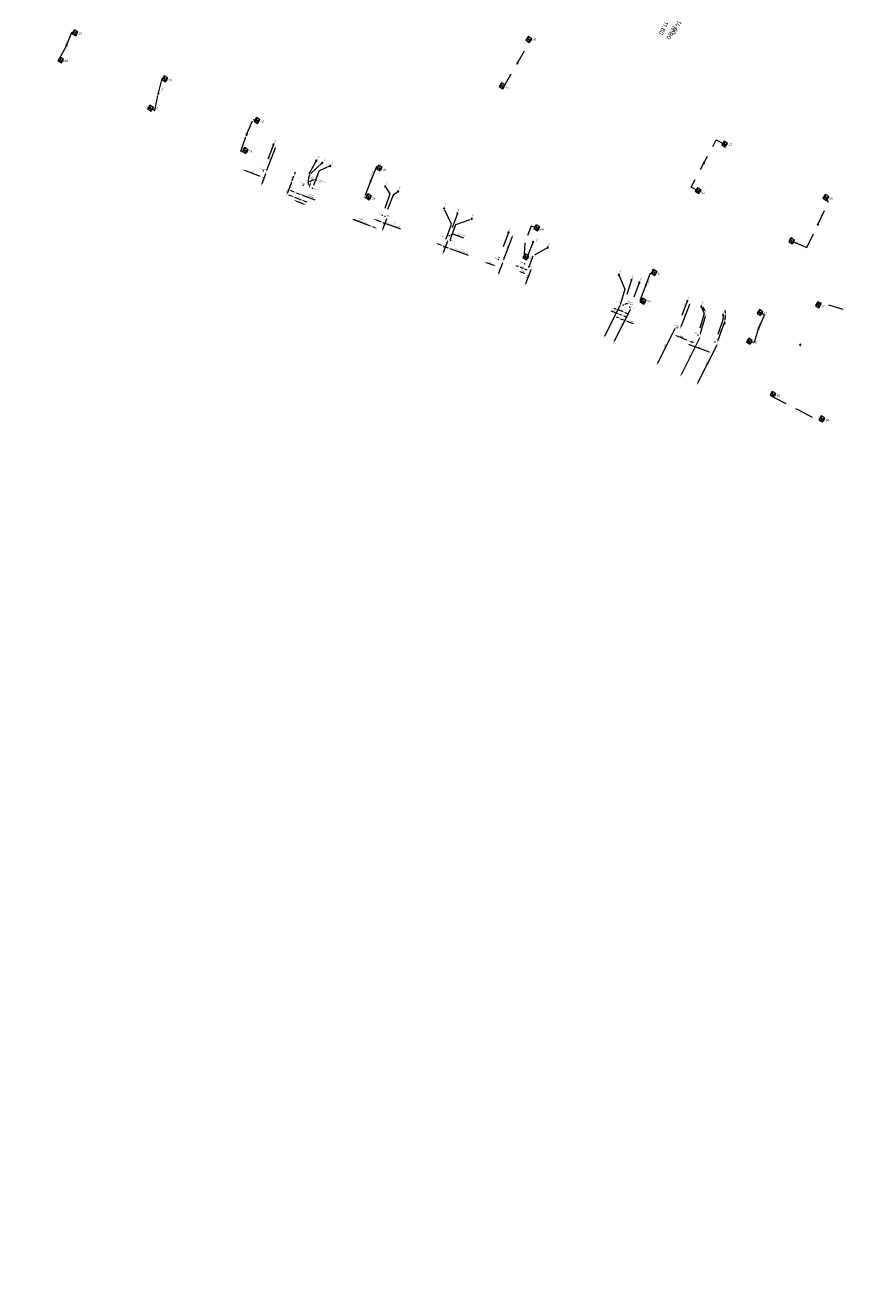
# Model space of a CAD drawing. Header units: inches. Extents: x 0 to 191500, y 0 to 342750.
# Tile 513 of 547: x 189387 to 189521, y 334929 to 335135. Entities that reach past the tile are written whole.
import ezdxf
from ezdxf.enums import TextEntityAlignment as Align

# ---------------------------------------------------------------- set-up
doc = ezdxf.new("R2010")
doc.units = ezdxf.units.IN
doc.header["$MEASUREMENT"] = 0
doc.linetypes.add('RI-HWA_KOLKAANSLUITING', pattern=[4.3, 2.5, -1.8])
doc.linetypes.add('RI-VWA_HUISAANSLUITING', pattern=[6.1, 2.5, -1.8, 0, -1.8])
doc.layers.get('0').update_dxf_attribs({"lineweight": 20})
for name, color, linetype, lineweight in [('ECW', 150, 'Continuous', 20), ('N-WE-RI-HWA-MAATVOERING-T25', 151, 'Continuous', 20), ('N-WE-RI-HWA_KOLK-S', 150, 'Continuous', 20), ('N-WE-RI-HWA_KOLKAANSLUITING_PP_160-G', 150, 'RI-HWA_KOLKAANSLUITING', 20), ('N-WE-RI-INLAAT', 7, 'Continuous', 20), ('N-WE-RI-VWA-MAATVOERING-T25', 30, 'Continuous', 20), ('N-WE-RI-VWA_HUISAANSLUITING_PP_160-G', 20, 'RI-VWA_HUISAANSLUITING', 20), ('Tekst algemeen', 7, 'Continuous', 20)]:
    doc.layers.add(name, color=color, linetype=linetype, lineweight=lineweight)
doc.styles.add('ISO', font='isocpeur.ttf', dxfattribs={"height": 2.5})
doc.styles.add('MtXpl_Calibri', font='calibri.ttf')
doc.styles.add('NLCS-ISO', font='txt')
picture_1 = doc.add_image_def('image1.ecw', size_in_pixel=(220000, 285000))

# ---------------------------------------------------------------- blocks, each defined once
blk = doc.blocks.new('A$C2C270354')
h = blk.add_hatch(color=256)
h.dxf.hatch_style = 1
edge = h.paths.add_edge_path()
edge.add_arc((0, 0), 0.1, 0, 360)
blk.add_circle((0, 0), 0.1)

msp = doc.modelspace()

# ---------------------------------------------------------------- linework, layer by layer
at = {"layer": 'N-WE-RI-HWA_KOLK-S'}
for p, q in [((189394.61301, 335134.51124), (189394.23446, 335133.92665)), ((189394.23446, 335133.92665), (189395.19761, 335134.13269)), ((189394.23446, 335133.92665), (189394.81906, 335133.5481)), ((189394.81906, 335133.5481), (189394.61301, 335134.51124)), ((189395.19761, 335134.13269), (189394.61301, 335134.51124)), ((189394.81906, 335133.5481), (189395.19761, 335134.13269)), ((189468.63715, 335133.43306), (189468.2586, 335132.84846)), ((189468.2586, 335132.84846), (189469.22174, 335133.05451)), ((189468.2586, 335132.84846), (189468.84319, 335132.46992)), ((189468.84319, 335132.46992), (189468.63715, 335133.43306)), ((189469.22174, 335133.05451), (189468.63715, 335133.43306)), ((189468.84319, 335132.46992), (189469.22174, 335133.05451)), ((189392.27518, 335130.07335), (189391.89663, 335129.48876)), ((189392.48122, 335129.11021), (189392.27518, 335130.07335)), ((189392.85977, 335129.6948), (189392.27518, 335130.07335)), ((189391.89663, 335129.48876), (189392.85977, 335129.6948)), ((189391.89663, 335129.48876), (189392.48122, 335129.11021)), ((189392.48122, 335129.11021), (189392.85977, 335129.6948)), ((189409.25156, 335126.99816), (189408.87301, 335126.41357)), ((189408.87301, 335126.41357), (189409.83615, 335126.61961)), ((189408.87301, 335126.41357), (189409.4576, 335126.03502)), ((189409.4576, 335126.03502), (189409.25156, 335126.99816)), ((189409.83615, 335126.61961), (189409.25156, 335126.99816)), ((189409.4576, 335126.03502), (189409.83615, 335126.61961)), ((189464.29259, 335125.85315), (189463.91404, 335125.26856)), ((189464.49864, 335124.89001), (189464.29259, 335125.85315)), ((189464.87719, 335125.4746), (189464.29259, 335125.85315)), ((189463.91404, 335125.26856), (189464.87719, 335125.4746)), ((189463.91404, 335125.26856), (189464.49864, 335124.89001)), ((189464.49864, 335124.89001), (189464.87719, 335125.4746)), ((189406.94054, 335122.24359), (189406.562, 335121.65899)), ((189406.562, 335121.65899), (189407.52514, 335121.86504)), ((189406.562, 335121.65899), (189407.14659, 335121.28045)), ((189407.14659, 335121.28045), (189406.94054, 335122.24359)), ((189407.52514, 335121.86504), (189406.94054, 335122.24359)), ((189407.14659, 335121.28045), (189407.52514, 335121.86504)), ((189424.29855, 335120.2108), (189423.92, 335119.62621)), ((189423.92, 335119.62621), (189424.88314, 335119.83225)), ((189423.92, 335119.62621), (189424.50459, 335119.24766)), ((189424.50459, 335119.24766), (189424.29855, 335120.2108)), ((189424.88314, 335119.83225), (189424.29855, 335120.2108)), ((189424.50459, 335119.24766), (189424.88314, 335119.83225)), ((189422.38345, 335115.34399), (189422.0049, 335114.75939)), ((189422.58949, 335114.38084), (189422.38345, 335115.34399)), ((189422.96804, 335114.96544), (189422.38345, 335115.34399)), ((189500.58731, 335116.34989), (189500.20876, 335115.76529)), ((189500.20876, 335115.76529), (189501.1719, 335115.97134)), ((189500.20876, 335115.76529), (189500.79335, 335115.38674)), ((189500.79335, 335115.38674), (189500.58731, 335116.34989)), ((189501.1719, 335115.97134), (189500.58731, 335116.34989)), ((189500.79335, 335115.38674), (189501.1719, 335115.97134)), ((189422.0049, 335114.75939), (189422.96804, 335114.96544)), ((189422.0049, 335114.75939), (189422.58949, 335114.38084)), ((189422.58949, 335114.38084), (189422.96804, 335114.96544)), ((189444.23057, 335112.4658), (189443.85202, 335111.88121)), ((189443.85202, 335111.88121), (189444.81516, 335112.08725)), ((189443.85202, 335111.88121), (189444.43661, 335111.50266)), ((189444.43661, 335111.50266), (189444.23057, 335112.4658)), ((189444.81516, 335112.08725), (189444.23057, 335112.4658)), ((189444.43661, 335111.50266), (189444.81516, 335112.08725)), ((189442.49587, 335107.76345), (189442.11732, 335107.17886)), ((189442.11732, 335107.17886), (189443.08047, 335107.3849)), ((189442.11732, 335107.17886), (189442.70192, 335106.80031)), ((189442.70192, 335106.80031), (189442.49587, 335107.76345)), ((189443.08047, 335107.3849), (189442.49587, 335107.76345)), ((189442.70192, 335106.80031), (189443.08047, 335107.3849)), ((189496.26809, 335108.77963), (189495.88954, 335108.19504)), ((189495.88954, 335108.19504), (189496.85268, 335108.40108)), ((189495.88954, 335108.19504), (189496.47413, 335107.81649)), ((189496.47413, 335107.81649), (189496.26809, 335108.77963)), ((189496.85268, 335108.40108), (189496.26809, 335108.77963)), ((189496.47413, 335107.81649), (189496.85268, 335108.40108)), ((189517.07813, 335107.6764), (189516.69958, 335107.09181)), ((189516.69958, 335107.09181), (189517.66272, 335107.29785)), ((189516.69958, 335107.09181), (189517.28418, 335106.71326)), ((189517.28418, 335106.71326), (189517.07813, 335107.6764)), ((189517.66272, 335107.29785), (189517.07813, 335107.6764)), ((189517.28418, 335106.71326), (189517.66272, 335107.29785)), ((189469.95459, 335102.7136), (189469.57604, 335102.12901)), ((189469.57604, 335102.12901), (189470.53918, 335102.33505)), ((189469.57604, 335102.12901), (189470.16064, 335101.75046)), ((189470.16064, 335101.75046), (189469.95459, 335102.7136)), ((189470.53918, 335102.33505), (189469.95459, 335102.7136)), ((189470.16064, 335101.75046), (189470.53918, 335102.33505)), ((189511.50519, 335100.58807), (189511.12664, 335100.00348)), ((189511.12664, 335100.00348), (189512.08979, 335100.20952)), ((189511.12664, 335100.00348), (189511.71124, 335099.62493)), ((189511.71124, 335099.62493), (189511.50519, 335100.58807)), ((189512.08979, 335100.20952), (189511.50519, 335100.58807)), ((189511.71124, 335099.62493), (189512.08979, 335100.20952)), ((189468.15235, 335098.00907), (189467.7738, 335097.42448)), ((189467.7738, 335097.42448), (189468.73695, 335097.63052)), ((189467.7738, 335097.42448), (189468.3584, 335097.04593)), ((189468.3584, 335097.04593), (189468.15235, 335098.00907)), ((189468.73695, 335097.63052), (189468.15235, 335098.00907)), ((189468.3584, 335097.04593), (189468.73695, 335097.63052)), ((189489.06999, 335095.45163), (189488.69144, 335094.86703)), ((189488.69144, 335094.86703), (189489.65458, 335095.07308)), ((189488.69144, 335094.86703), (189489.27603, 335094.48848)), ((189489.27603, 335094.48848), (189489.06999, 335095.45163)), ((189489.65458, 335095.07308), (189489.06999, 335095.45163)), ((189489.27603, 335094.48848), (189489.65458, 335095.07308)), ((189487.29013, 335090.78149), (189486.91158, 335090.1969)), ((189487.49617, 335089.81835), (189487.29013, 335090.78149)), ((189487.87472, 335090.40294), (189487.29013, 335090.78149)), ((189486.91158, 335090.1969), (189487.87472, 335090.40294)), ((189486.91158, 335090.1969), (189487.49617, 335089.81835)), ((189487.49617, 335089.81835), (189487.87472, 335090.40294)), ((189506.343, 335088.89586), (189505.96445, 335088.31127)), ((189505.96445, 335088.31127), (189506.92759, 335088.51731)), ((189506.54904, 335087.93272), (189506.343, 335088.89586)), ((189506.92759, 335088.51731), (189506.343, 335088.89586)), ((189506.54904, 335087.93272), (189506.92759, 335088.51731)), ((189515.8566, 335090.15556), (189515.47805, 335089.57097)), ((189515.47805, 335089.57097), (189516.4412, 335089.77701)), ((189515.47805, 335089.57097), (189516.06265, 335089.19242)), ((189516.06265, 335089.19242), (189515.8566, 335090.15556)), ((189516.4412, 335089.77701), (189515.8566, 335090.15556)), ((189516.06265, 335089.19242), (189516.4412, 335089.77701)), ((189505.96445, 335088.31127), (189506.54904, 335087.93272)), ((189504.60111, 335084.24266), (189504.22256, 335083.65806)), ((189504.22256, 335083.65806), (189505.18571, 335083.86411)), ((189504.22256, 335083.65806), (189504.80716, 335083.27951)), ((189504.80716, 335083.27951), (189504.60111, 335084.24266)), ((189505.18571, 335083.86411), (189504.60111, 335084.24266)), ((189504.80716, 335083.27951), (189505.18571, 335083.86411)), ((189508.45962, 335075.57201), (189508.08107, 335074.98741)), ((189508.08107, 335074.98741), (189509.04421, 335075.19346)), ((189508.08107, 335074.98741), (189508.66566, 335074.60886)), ((189508.66566, 335074.60886), (189508.45962, 335075.57201)), ((189509.04421, 335075.19346), (189508.45962, 335075.57201)), ((189508.66566, 335074.60886), (189509.04421, 335075.19346)), ((189516.44541, 335071.56586), (189516.06686, 335070.98126)), ((189516.06686, 335070.98126), (189517.03, 335071.18731)), ((189516.06686, 335070.98126), (189516.65145, 335070.60272)), ((189516.65145, 335070.60272), (189516.44541, 335071.56586)), ((189517.03, 335071.18731), (189516.44541, 335071.56586)), ((189516.65145, 335070.60272), (189517.03, 335071.18731))]:
    msp.add_line(p, q, dxfattribs=at)
at = {"layer": 'N-WE-RI-HWA_KOLKAANSLUITING_PP_160-G'}
msp.add_line((189467.95783, 335097.9564, 41.31), (189468.06883, 335097.5934), dxfattribs=at)
for points in [[(189392.30902, 335129.468), (189392.23438, 335129.38078), (189392.01556, 335129.5023), (189392.13665, 335129.72034), (189393.32758, 335131.98241), (189394.16901, 335134.14131), (189394.52576, 335134.12303)], [(189407.25738, 335121.64056), (189407.74389, 335121.37931), (189408.3166, 335124.16689), (189408.98289, 335126.6914), (189409.15368, 335126.60218)], [(189422.44414, 335114.71264), (189422.30414, 335114.49574), (189421.77505, 335114.72922), (189422.68378, 335117.38516), (189423.75714, 335119.92399), (189424.19659, 335119.79818)], [(189444.12795, 335112.06785), (189443.86704, 335112.17302), (189442.9331, 335109.85605)], [(189442.9331, 335109.85605), (189441.95234, 335107.22901), (189442.43732, 335107.01507), (189442.54604, 335107.13808)], [(189511.81806, 335100.00616), (189514.09155, 335099.01148), (189515.90146, 335102.78978), (189517.57722, 335106.37), (189517.39084, 335107.0969)], [(189487.3362, 335090.15218), (189487.23355, 335089.98261), (189486.94094, 335090.12048), (189486.94082, 335090.5428), (189487.70761, 335092.56735), (189488.79798, 335095.45814), (189489.29257, 335095.27159), (189489.22866, 335095.10317)], [(189508.46555, 335074.88516), (189508.42836, 335074.74316), (189512.74336, 335072.55208), (189516.27839, 335070.64892), (189516.44743, 335070.87463)]]:
    msp.add_lwpolyline(points, dxfattribs=at)
at = {"layer": 'N-WE-RI-HWA_KOLKAANSLUITING_PP_160-G', "flags": 128}
for points in [[(189464.60604, 335125.25455), (189464.68075, 335125.24264), (189469.00945, 335132.80191), (189468.94628, 335132.83809)], [(189496.16726, 335108.37624), (189495.20796, 335108.88953), (189499.32395, 335116.58385), (189500.49287, 335115.9635)]]:
    msp.add_lwpolyline(points, dxfattribs=at)
at = {"layer": 'N-WE-RI-HWA_KOLKAANSLUITING_PP_160-G'}
for points, elevation in [([(189468.09241, 335099.79268), (189467.95783, 335097.9564)], 41.31), ([(189520.0373, 335088.90361), (189516.44021, 335090.02504), (189516.05441, 335089.86781)], 41.60431), ([(189504.91224, 335083.66437), (189505.54669, 335083.58422), (189506.20442, 335085.78458), (189507.16556, 335087.98832), (189506.66649, 335088.33161)], 41.594)]:
    msp.add_lwpolyline(points, dxfattribs=dict(at, elevation=elevation))
msp.add_polyline3d([(189469.85018, 335102.29248, 0), (189469.12113, 335102.50457, 41.31), (189468.53575, 335100.96142, 41.31)], dxfattribs=at)
at = {"layer": 'N-WE-RI-VWA-MAATVOERING-T25', "ltscale": 2}
for p, q in [((189426.02558, 335111.66205), (189427.40178, 335115.27812)), ((189422.33197, 335111.62609), (189424.76362, 335110.71845)), ((189430.54425, 335111.04815), (189430.66665, 335111.37605)), ((189425.78188, 335111.00923), (189425.18208, 335109.40234)), ((189430.00892, 335109.61417), (189429.33287, 335107.82844)), ((189430.00899, 335109.61414), (189429.8866, 335109.28624)), ((189430.13139, 335109.94205), (189430.42186, 335110.72025)), ((189433.00611, 335109.09558), (189433.07606, 335109.28295)), ((189430.0509, 335107.39467), (189429.58248, 335107.56955)), ((189430.32458, 335108.12776), (189429.85616, 335108.30264)), ((189430.51932, 335107.2198), (189431.59146, 335106.81953)), ((189430.793, 335107.95289), (189431.36234, 335107.74034)), ((189431.83076, 335107.56546), (189433.80616, 335106.82798)), ((189430.82252, 335106.60237), (189431.96972, 335106.17408)), ((189432.05988, 335106.64466), (189432.5283, 335106.46978)), ((189442.90734, 335102.51949), (189440.05755, 335103.5834)), ((189443.82117, 335103.5377), (189444.47696, 335103.29287)), ((189445.5206, 335103.63513), (189444.8886, 335101.94195)), ((189444.94539, 335103.118), (189447.79519, 335102.05408)), ((189443.56313, 335102.27466), (189443.37576, 335102.34461)), ((189464.67862, 335097.11871), (189466.0695, 335100.84498)), ((189454.31781, 335099.45408), (189453.84926, 335099.62859)), ((189455.45266, 335100.00951), (189454.77491, 335098.19376)), ((189454.78637, 335099.27957), (189455.53606, 335099.00035)), ((189456.00462, 335098.82584), (189458.86416, 335097.76083)), ((189461.75974, 335096.60329), (189463.04141, 335096.12643)), ((189464.43384, 335096.4629), (189463.80616, 335094.78129)), ((189466.99209, 335095.94153), (189466.66544, 335096.06725)), ((189467.31873, 335095.81581), (189467.77846, 335095.63887)), ((189467.40775, 335095.07271), (189467.96075, 335094.85987)), ((189468.1051, 335095.51315), (189468.43175, 335095.38743)), ((189469.04444, 335095.37237), (189468.17721, 335093.11918)), ((189483.57166, 335089.49793), (189481.08342, 335084.55444)), ((189483.26113, 335088.23669), (189482.19357, 335088.63524)), ((189482.99593, 335088.96476), (189482.66804, 335089.08717)), ((189485.26119, 335088.87948), (189482.67979, 335083.75093)), ((189484.1344, 335088.53974), (189483.32383, 335088.84235)), ((189494.97416, 335089.73044), (189493.56015, 335086.07239)), ((189497.45298, 335088.71364), (189497.25415, 335089.17241)), ((189500.79533, 335088.34382), (189500.81767, 335088.69311)), ((189483.39123, 335087.54981), (189483.06334, 335087.67222)), ((189483.92828, 335087.98762), (189483.58902, 335088.11428)), ((189483.71913, 335087.42739), (189484.41848, 335087.1663)), ((189484.25617, 335087.86521), (189484.58407, 335087.7428)), ((189484.46229, 335088.41732), (189484.79019, 335088.29491)), ((189484.74637, 335087.04389), (189485.77824, 335086.65866)), ((189496.75259, 335084.98914), (189497.58163, 335087.85626)), ((189500.60029, 335086.77181), (189499.56562, 335083.84686)), ((189500.69991, 335086.85233), (189500.67756, 335086.50304)), ((189500.77298, 335087.99454), (189500.72226, 335087.20161)), ((189492.53152, 335085.74814), (189489.73769, 335080.19748)), ((189492.77093, 335084.69288), (189494.45114, 335083.98542)), ((189496.57997, 335084.22366), (189493.57996, 335078.26353)), ((189494.91385, 335083.21477), (189498.13363, 335082.01272)), ((189495.10179, 335083.71169), (189495.51238, 335083.5584)), ((189499.38132, 335083.10735), (189496.26334, 335076.91286))]:
    msp.add_line(p, q, dxfattribs=at)
for points in [[(189427.34726, 335115.29887), (189427.4563, 335115.25737), (189427.52627, 335115.60523)], [(189422.35237, 335111.68074), (189422.31157, 335111.57144), (189422.00407, 335111.74849)], [(189425.72722, 335111.02963), (189425.83653, 335110.98884), (189425.90427, 335111.33714)], [(189425.97106, 335111.68279), (189426.0801, 335111.6413), (189425.90109, 335111.33493)], [(189424.78402, 335110.7731), (189424.74322, 335110.6638), (189425.09153, 335110.59605)], [(189425.12743, 335109.42274), (189425.23673, 335109.38194), (189425.05969, 335109.07444)], [(189429.95434, 335109.63454), (189430.06364, 335109.59374), (189430.13139, 335109.94205)], [(189429.95437, 335109.63483), (189430.06348, 335109.59352), (189430.13285, 335109.9415)], [(189430.4896, 335111.06855), (189430.5989, 335111.02775), (189430.42186, 335110.72025)], [(189432.92804, 335109.12472), (189433.08418, 335109.06643), (189432.83124, 335108.62716)], [(189432.99799, 335109.31209), (189433.15413, 335109.2538), (189433.25094, 335109.75137)], [(189429.27832, 335107.8491), (189429.38742, 335107.80779), (189429.20895, 335107.50112)], [(189430.08004, 335107.47274), (189430.02175, 335107.3166), (189430.51932, 335107.2198)], [(189430.35373, 335108.20583), (189430.29544, 335108.04969), (189430.793, 335107.95289)], [(189431.85991, 335107.64353), (189431.80161, 335107.48739), (189431.36234, 335107.74034)], [(189430.85167, 335106.68044), (189430.79338, 335106.5243), (189430.3541, 335106.77724)], [(189432.08903, 335106.72273), (189432.03073, 335106.56659), (189431.59146, 335106.81953)], [(189431.99886, 335106.25215), (189431.94057, 335106.09601), (189432.43814, 335105.99921)], [(189443.85032, 335103.61577), (189443.79203, 335103.45963), (189443.35275, 335103.71258)], [(189444.50611, 335103.37095), (189444.44782, 335103.2148), (189444.94539, 335103.118)], [(189445.46595, 335103.65553), (189445.57525, 335103.61473), (189445.643, 335103.96303)], [(189443.4049, 335102.42268), (189443.34661, 335102.26654), (189442.90734, 335102.51949)], [(189443.59227, 335102.35273), (189443.53398, 335102.19659), (189444.03155, 335102.09979)], [(189444.83395, 335101.96235), (189444.94325, 335101.92155), (189444.76621, 335101.61405)], [(189466.01485, 335100.86538), (189466.12415, 335100.82458), (189466.19189, 335101.17288)], [(189454.3469, 335099.53217), (189454.28873, 335099.37599), (189454.78637, 335099.27957)], [(189455.39801, 335100.0299), (189455.50731, 335099.98911), (189455.57506, 335100.33741)], [(189456.03371, 335098.90393), (189455.97554, 335098.74775), (189455.53606, 335099.00035)], [(189454.72026, 335098.21416), (189454.82956, 335098.17336), (189454.65252, 335097.86586)], [(189461.78008, 335096.65796), (189461.7394, 335096.54862), (189461.43171, 335096.72534)], [(189464.37919, 335096.4833), (189464.48849, 335096.4425), (189464.55623, 335096.7908)], [(189464.62397, 335097.1391), (189464.73327, 335097.09831), (189464.55623, 335096.7908)], [(189463.06175, 335096.1811), (189463.02106, 335096.07176), (189463.36944, 335096.00438)], [(189463.75151, 335094.80169), (189463.86081, 335094.76089), (189463.68376, 335094.45339)], [(189467.01304, 335095.99597), (189466.97113, 335095.88709), (189467.31873, 335095.81581)], [(189467.4287, 335095.12715), (189467.38679, 335095.01827), (189467.0811, 335095.19843)], [(189468.12606, 335095.56759), (189468.08415, 335095.45871), (189467.77846, 335095.63887)], [(189467.9817, 335094.91431), (189467.93979, 335094.80543), (189468.28739, 335094.73415)], [(189468.99, 335095.39332), (189469.09888, 335095.35141), (189469.17016, 335095.69901)], [(189468.12277, 335093.14013), (189468.23165, 335093.09823), (189468.05149, 335092.79254)], [(189483.01634, 335089.01941), (189482.97553, 335088.91011), (189483.32383, 335088.84235)], [(189483.51956, 335089.52416), (189483.62377, 335089.47171), (189483.72902, 335089.81056)], [(189484.48269, 335088.47197), (189484.44189, 335088.36267), (189484.1344, 335088.53974)], [(189485.20908, 335088.90571), (189485.31329, 335088.85325), (189485.41855, 335089.19211)], [(189494.91975, 335089.75147), (189495.02857, 335089.7094), (189495.10036, 335090.0569)], [(189497.20062, 335089.14921), (189497.30767, 335089.1956), (189497.11496, 335089.49354)], [(189497.39945, 335088.69044), (189497.5065, 335088.73684), (189497.59216, 335088.3925)], [(189483.28153, 335088.29134), (189483.24072, 335088.18204), (189483.58902, 335088.11428)], [(189483.41163, 335087.60446), (189483.37083, 335087.49516), (189483.71913, 335087.42739)], [(189484.27657, 335087.91986), (189484.23577, 335087.81056), (189483.92828, 335087.98762)], [(189484.76678, 335087.09854), (189484.72597, 335086.98924), (189484.41848, 335087.1663)], [(189497.52559, 335087.87246), (189497.63767, 335087.84005), (189497.67885, 335088.19248)], [(189500.54529, 335086.79126), (189500.65528, 335086.75235), (189500.71701, 335087.10177)], [(189500.6417, 335086.85605), (189500.75812, 335086.8486), (189500.72226, 335087.20161)], [(189500.73711, 335088.34755), (189500.85354, 335088.3401), (189500.77298, 335087.99454)], [(189481.03131, 335084.58067), (189481.13552, 335084.52822), (189480.92606, 335084.24181)], [(189492.79356, 335084.74664), (189492.74829, 335084.63912), (189492.44836, 335084.8287)], [(189492.47942, 335085.77437), (189492.58363, 335085.72191), (189492.68888, 335086.06077)], [(189493.50574, 335086.09342), (189493.61456, 335086.05135), (189493.43395, 335085.74593)], [(189496.52787, 335084.24988), (189496.63208, 335084.19743), (189496.73733, 335084.53629)], [(189496.69655, 335085.00534), (189496.80863, 335084.97293), (189496.65537, 335084.65291)], [(189482.62769, 335083.77715), (189482.7319, 335083.7247), (189482.52244, 335083.4383)], [(189494.47378, 335084.03918), (189494.42851, 335083.93166), (189494.77372, 335083.8496)], [(189494.93426, 335083.26942), (189494.89345, 335083.16012), (189494.58596, 335083.33718)], [(189495.12219, 335083.76634), (189495.08138, 335083.65704), (189494.77389, 335083.8341)], [(189495.53279, 335083.61305), (189495.49198, 335083.50375), (189495.84028, 335083.43599)], [(189499.32921, 335083.13358), (189499.43342, 335083.08113), (189499.53868, 335083.41998)], [(189499.51062, 335083.86631), (189499.62061, 335083.82741), (189499.4489, 335083.5169)], [(189489.68559, 335080.22371), (189489.7898, 335080.17125), (189489.58034, 335079.88485)], [(189498.15403, 335082.06737), (189498.11323, 335081.95808), (189498.46153, 335081.89031)], [(189493.52786, 335078.28976), (189493.63207, 335078.2373), (189493.4226, 335077.9509)], [(189496.21123, 335076.93909), (189496.31544, 335076.88663), (189496.10598, 335076.60023)]]:
    msp.add_solid(points, dxfattribs=at)
at = {"layer": 'N-WE-RI-VWA_HUISAANSLUITING_PP_160-G'}
for points in [[(189427.06321, 335115.78146), (189425.43803, 335111.51117)], [(189434.04285, 335113.17623), (189431.89678, 335109.17188)], [(189435.02655, 335112.80905), (189433.03865, 335110.94141), (189432.82413, 335110.36681), (189432.72655, 335109.85999), (189432.72655, 335109.85999)], [(189436.33816, 335112.31947), (189434.48161, 335111.47283), (189433.44218, 335108.68863)], [(189432.72655, 335109.85999), (189432.72802, 335109.29599)], [(189445.31331, 335108.96939), (189446.09133, 335107.75685), (189444.84181, 335104.27014)], [(189447.43063, 335108.17908), (189446.60623, 335107.55189), (189445.27351, 335104.10095)], [(189455.22833, 335100.46621), (189456.11833, 335102.85586), (189454.92468, 335105.37923)], [(189457.07942, 335104.5748), (189455.72671, 335100.94282)], [(189455.97802, 335100.187), (189455.99933, 335100.53152), (189456.83698, 335102.7806), (189459.42249, 335103.70303)], [(189465.40797, 335101.46549), (189463.77546, 335097.08223)], [(189469.43811, 335099.94786), (189468.06135, 335096.37387)], [(189471.81754, 335099.0309), (189469.38975, 335097.59679), (189468.72473, 335095.87045)], [(189483.43536, 335094.56051), (189484.38612, 335092.24835), (189483.69065, 335089.82988)], [(189485.48831, 335093.76473), (189484.15959, 335089.66338)], [(189486.7501, 335093.28471), (189485.21464, 335089.29873)], [(189494.58949, 335090.26743), (189492.92158, 335085.9526)], [(189496.87283, 335089.3886), (189497.35003, 335088.28756), (189496.32655, 335084.74799)], [(189500.42236, 335088.02243), (189500.37129, 335087.22407), (189499.15246, 335083.72887)]]:
    msp.add_lwpolyline(points, dxfattribs=at)
at = {"layer": 'N-WE-RI-VWA_HUISAANSLUITING_PP_160-G', "const_width": 0.125, "flags": 128}
for points in [[(189425.46415, 335111.56794, 1), (189425.41191, 335111.45439, 1)], [(189431.9229, 335109.22866, 1), (189431.87066, 335109.1151, 1)], [(189432.75268, 335109.91677, 1), (189432.70043, 335109.80321, 1)], [(189433.4683, 335108.74541, 1), (189433.41606, 335108.63185, 1)], [(189444.86793, 335104.32692, 1), (189444.81569, 335104.21337, 1)], [(189445.29963, 335104.15773, 1), (189445.24739, 335104.04417, 1)], [(189455.75563, 335101.00353, 1), (189455.70338, 335100.88998, 1)], [(189455.25445, 335100.52299, 1), (189455.20221, 335100.40943, 1)], [(189456.00414, 335100.24378, 1), (189455.9519, 335100.13022, 1)], [(189463.80158, 335097.13901, 1), (189463.74934, 335097.02546, 1)], [(189468.08735, 335096.43033, 1), (189468.03511, 335096.31677, 1)], [(189468.75073, 335095.92691, 1), (189468.69849, 335095.81335, 1)], [(189483.71678, 335089.8817, 1), (189483.66453, 335089.76814, 1)], [(189484.18572, 335089.72016, 1), (189484.13347, 335089.6066, 1)], [(189485.23948, 335089.35217, 1), (189485.18723, 335089.23861, 1)], [(189492.94481, 335086.00188, 1), (189492.89257, 335085.88832, 1)], [(189496.3541, 335084.79911, 1), (189496.30186, 335084.68555, 1)], [(189499.1293, 335083.69597, 1), (189499.07705, 335083.58241, 1)]]:
    msp.add_lwpolyline(points, format="xyb", close=True, dxfattribs=at)
at = {"layer": 'Tekst algemeen', "ltscale": 2}
for points in [[(189433.01525, 335109.77694), (189433.43249, 335110.06522), (189433.51257, 335110.03532), (189433.59689, 335110.00384)], [(189456.04599, 335101.08622), (189456.37065, 335101.23205), (189456.45073, 335101.20215), (189458.08753, 335100.59109)], [(189484.47887, 335089.80679), (189484.80353, 335089.95261), (189484.88361, 335089.92271)]]:
    msp.add_lwpolyline(points, dxfattribs=at)
for points in [[(189433.0484, 335109.72895), (189432.72729, 335109.57799), (189432.98209, 335109.82493)], [(189456.06989, 335101.03301), (189455.72671, 335100.94282), (189456.02209, 335101.13944)], [(189484.50277, 335089.75357), (189484.15959, 335089.66338), (189484.45497, 335089.86)]]:
    msp.add_solid(points, dxfattribs=at)

# ---------------------------------------------------------------- block references
at = {"layer": 'N-WE-RI-INLAAT', "xscale": -1, "rotation": 279.7798065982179}
for p in [(189393.3387, 335132.00332), (189466.89463, 335129.10877), (189408.29745, 335124.13123), (189422.6973, 335117.41069), (189427.06321, 335115.78146), (189434.04285, 335113.17623), (189435.02655, 335112.80905), (189436.33816, 335112.31947), (189497.31098, 335112.82085), (189442.9331, 335109.85605), (189445.31331, 335108.96939), (189447.43063, 335108.17908), (189454.92468, 335105.37923), (189457.07942, 335104.5748), (189459.42152, 335103.70042), (189515.90146, 335102.78978), (189465.40797, 335101.46549), (189469.43811, 335099.94786), (189471.81754, 335099.0309), (189483.43536, 335094.56051), (189485.48831, 335093.76473), (189486.7501, 335093.28471), (189487.82332, 335092.87164), (189494.58949, 335090.26743), (189496.87283, 335089.3886), (189500.42236, 335088.02243), (189506.20442, 335085.78458), (189513.01727, 335083.17138, 41.31)]:
    msp.add_blockref('A$C2C270354', p, dxfattribs=at)

# ---------------------------------------------------------------- texts
at = {"layer": 'N-WE-RI-HWA-MAATVOERING-T25', "style": 'ISO'}
msp.add_text('14.00', height=0.75, rotation=241.4326031, dxfattribs=at).set_placement((189493.05151, 335136.11325))
at = {"layer": 'N-WE-RI-HWA-MAATVOERING-T25', "style": 'NLCS-ISO'}
for s, p in [('41.27', (189394.72692, 335134.03685)), ('41.39', (189468.80421, 335133.0842)), ('41.28', (189392.40425, 335129.63215)), ('41.28', (189409.34121, 335126.44426)), ('41.44', (189464.33856, 335125.29785)), ('41.25', (189407.1216, 335121.83059)), ('41.32', (189424.42624, 335119.71681)), ('41.47', (189500.76537, 335115.98784)), ('41.28', (189422.48572, 335114.82222)), ('41.35', (189444.3346, 335111.90681)), ('41.35', (189442.57401, 335107.23528)), ('41.52', (189496.30273, 335108.15249)), ('41.50', (189517.18403, 335107.16979)), ('41.44', (189470.03153, 335102.18757)), ('41.62', (189511.55721, 335099.9591)), ('41.43', (189468.27094, 335097.52103)), ('41.51', (189489.18172, 335094.94834)), ('41.50', (189487.43708, 335090.41682)), ('41.61', (189515.93932, 335089.65042)), ('41.57', (189506.45969, 335088.41156)), ('41.55', (189504.70411, 335083.72003)), ('41.58', (189508.56072, 335075.06819)), ('41.58', (189516.57792, 335071.06261))]:
    msp.add_text(s, height=0.35, rotation=0.0172877, dxfattribs=at).set_placement(p, align=Align.TOP_LEFT)
at = {"layer": 'N-WE-RI-HWA-MAATVOERING-T25', "ltscale": 2, "char_height": 0.15}
for s, width, insert, attachment_point, rotation in [('{\\fCalibri|b0|i0|c0|p34;19.50m}', 1.5026246, (189393.55274, 335132.95078), 3, 62.244272), ('{\\fCalibri|b0|i0|c0|p34;36.60m}', 1.5026246, (189408.97258, 335125.07865), 3, 62.244272), ('{\\fCalibri|b0|i0|c0|p34;6.00m}', 1.3165609, (189422.8475, 335118.24086), 3, 69.5298604), ('{\\fCalibri|b0|i0|c0|p34;27.80m}', 1.3165609, (189443.22974, 335111.5382), 3, 69.5298604), ('{\\fCalibri|b0|i0|c0|p34;20.90m}', 2.9163648, (189488.05307, 335093.04088), 1, 68.9489477), ('{\\fCalibri|b0|i0|c0|p34;40.40m}', 2.9163648, (189506.10474, 335086.09303), 1, 68.9489477)]:
    msp.add_mtext_dynamic_manual_height_columns(s, width=width, gutter_width=2, heights=[0], dxfattribs=dict(at, insert=insert, attachment_point=attachment_point, rotation=rotation))
at = {"layer": 'N-WE-RI-VWA-MAATVOERING-T25', "style": 'MtXpl_Calibri'}
for s, rotation, p in [('10.75m', 69.5298604, (189427.23018, 335115.8468)), ('18.20m', 69.5298604, (189434.30839, 335113.20498)), ('19.25m', 69.5298604, (189435.284, 335112.84085)), ('20.65m', 69.5298604, (189436.5941, 335112.35188)), ('30.25m', 69.5298604, (189445.45181, 335109.04589)), ('32.50m', 69.5298604, (189447.5617, 335108.2584)), ('40.10m', 69.5298604, (189455.0253, 335105.47274)), ('42.45m', 69.5298604, (189457.17058, 335104.67205)), ('45.00m', 69.5298604, (189459.54258, 335103.78674)), ('52.15m', 69.5298604, (189465.5132, 335101.55831)), ('1.40m', 68.9489477, (189470.01465, 335099.96211)), ('3.80m', 68.9489477, (189471.97956, 335099.21462)), ('15.80m', 68.9489477, (189483.56838, 335094.74546)), ('18.40m', 68.9489477, (189485.62821, 335093.95266)), ('19.80m', 68.9489477, (189486.90143, 335093.46262)), ('28.10m', 68.9489477, (189494.71875, 335090.46125)), ('30.70m', 68.9489477, (189497.00593, 335089.58231)), ('35.40m', 68.9489477, (189500.56843, 335088.21115))]:
    msp.add_text(s, height=0.15, rotation=rotation, dxfattribs=at).set_placement(p)
at = {"layer": 'N-WE-RI-VWA-MAATVOERING-T25', "insert": (189491.57168, 335135.62718), "char_height": 0.75, "width": 0.059, "attachment_point": 1, "rotation": 243.9330789, "style": 'ISO'}
msp.add_mtext('11.80', dxfattribs=at)
at = {"layer": 'N-WE-RI-VWA-MAATVOERING-T25', "insert": (189492.9521, 335134.96543), "char_height": 0.75, "attachment_point": 1, "rotation": 241.3640142, "style": 'ISO'}
msp.add_mtext('12.80', dxfattribs=at)
at = {"layer": 'N-WE-RI-VWA-MAATVOERING-T25', "ltscale": 2, "attachment_point": 5, "style": 'ISO'}
for s, insert, char_height, rotation in [('\\A1;4.57', (189426.53611, 335113.53766), 0.2, 69.1642245), ('\\A1;3.30', (189423.61424, 335111.35027), 0.2, 339.5313077), ('\\A1;2.42', (189425.30398, 335110.27223), 0.2, 69.5313077), ('\\A1;0.83', (189430.09862, 335110.39759), 0.2, 69.5313077), ('\\A1;{\\H0.5x;1.20}', (189432.86309, 335109.25572), 0.4, 69.5278532), ('\\A1;2.61', (189429.29827, 335108.27367), 0.2, 69.2639621), ('\\A1;{\\H0.5x;0.7}', (189431.12184, 335107.19767), 0.4, 339.5278532), ('\\A1;{\\H0.5x;0.35 uit\\P voordeur}', (189433.18907, 335107.47465), 0.4, 339.5278532), ('\\A1;{\\H0.5x;0.9}', (189431.46257, 335106.56623), 0.4, 339.5278532), ('\\A1;{\\H0.5x;1.20m \\Puit voordeur 89}', (189441.38464, 335103.50425), 0.4, 339.5278532), ('\\A1;2.51', (189445.0266, 335102.85498), 0.2, 69.5313077), ('\\A1;{\\H0.5x;1.70m \\Puit voordeur 89}', (189446.74091, 335102.86397), 0.4, 339.5278532), ('\\A1;2.64', (189454.87853, 335099.0147), 0.2, 69.5313077), ('\\A1;{\\H0.5x;0.80\\Puit voordeur 93}', (189457.80479, 335098.57155), 0.4, 339.5725437), ('\\A1;4.68', (189465.19606, 335099.04829), 0.2, 69.5313077), ('\\A1;2.10', (189462.46683, 335096.54293), 0.2, 339.5916868), ('\\A1;2.50', (189463.94199, 335095.68854), 0.2, 69.5313077), ('\\A1;0.49', (189467.61684, 335095.90466), 0.2, 338.9489477), ('\\A1;1.29', (189467.75249, 335095.14361), 0.2, 338.9489477), ('\\A1;3.10', (189468.43351, 335094.31402), 0.2, 68.9489477), ('\\A1;0.20', (189482.62985, 335088.67517), 0.2, 339.5278532), ('\\A1;0.30', (189483.79557, 335088.86904), 0.2, 339.5278532), ('\\A1;1.20', (189497.17923, 335088.86747), 0.2, 113.4322244), ('\\A1;6.25', (189482.15783, 335087.11161), 0.2, 63.2821706), ('\\A1;6.45', (189483.8195, 335086.43783), 0.2, 63.2821706), ('\\A1;1.00', (189485.49271, 335086.96807), 0.2, 339.5278532), ('\\A1;4.62', (189494.08993, 335087.96992), 0.2, 68.8660179), ('\\A1;3.68', (189496.98459, 335086.47547), 0.2, 73.8725608), ('\\A1;0.79', (189500.55801, 335087.6102), 0.2, 86.3394622), ('\\A1;3.20', (189493.68477, 335084.51426), 0.2, 337.1662485), ('\\A1;3.80', (189499.90221, 335085.36813), 0.2, 70.5193009), ('\\A1;6.90', (189490.96489, 335083.05823), 0.2, 63.2824008), ('\\A1;0.40', (189495.37354, 335083.81305), 0.2, 339.5278532), ('\\A1;3.40', (189496.59019, 335082.79175), 0.2, 339.5278532), ('\\A1;7.40', (189494.91025, 335081.32902), 0.2, 63.2817529), ('\\A1;7.60', (189497.68284, 335080.15559), 0.2, 63.2817529)]:
    msp.add_mtext(s, dxfattribs=dict(at, insert=insert, char_height=char_height, rotation=rotation))
at = {"layer": 'Tekst algemeen', "style": 'ISO'}
for s, height, rotation, p in [('loos', 0.2, 338.9897204, (189424.76365, 335111.86309)), ('loos', 0.2, 338.9897204, (189431.39593, 335109.60921)), ('bestaand', 0.15, 339.5278532, (189433.11216, 335110.28087)), ('gres', 0.15, 339.5278532, (189433.19959, 335110.51508)), ('bestaand', 0.15, 339.5278532, (189434.00458, 335109.9477)), ('overname gres', 0.15, 339.5278532, (189434.09202, 335110.18191)), ('loos', 0.2, 338.9897204, (189433.63413, 335108.54938)), ('loos', 0.2, 338.9897204, (189444.14029, 335104.58249)), ('loos', 0.2, 338.9897204, (189445.44382, 335104.24371)), ('loos', 0.2, 338.9897204, (189454.57638, 335100.79162)), ('bestaand', 0.15, 339.5278532, (189456.94274, 335101.11454)), ('overname gres', 0.15, 339.5278532, (189457.03018, 335101.34875)), ('loos', 0.2, 338.9897204, (189456.14468, 335100.0308)), ('loos', 0.2, 338.9897204, (189463.08066, 335097.30856)), ('loos', 0.2, 338.9897204, (189467.37264, 335096.62252)), ('loos', 0.2, 338.9897204, (189468.88283, 335095.89801)), ('loos', 0.2, 338.9897204, (189482.99855, 335090.14362)), ('bestaand', 0.15, 339.5278532, (189484.80353, 335089.95261)), ('overname', 0.15, 339.5278532, (189484.89096, 335090.18682)), ('loos', 0.2, 338.9897204, (189485.40195, 335089.31687)), ('loos', 0.2, 338.9897204, (189492.34438, 335086.40432)), ('loos', 0.2, 338.9897204, (189495.69407, 335085.10822)), ('loos', 0.2, 338.9897204, (189499.31078, 335083.97363))]:
    msp.add_text(s, height=height, rotation=rotation, dxfattribs=at).set_placement(p)

# ---------------------------------------------------------------- pictures from other files: only their frames are drawn
at = {"layer": 'ECW'}
image = msp.add_image(picture_1, insert=(180500, 328500), size_in_units=(11000, 14250), dxfattribs=at)
image.dxf.flags = 7

doc.saveas('drawing.dxf')
